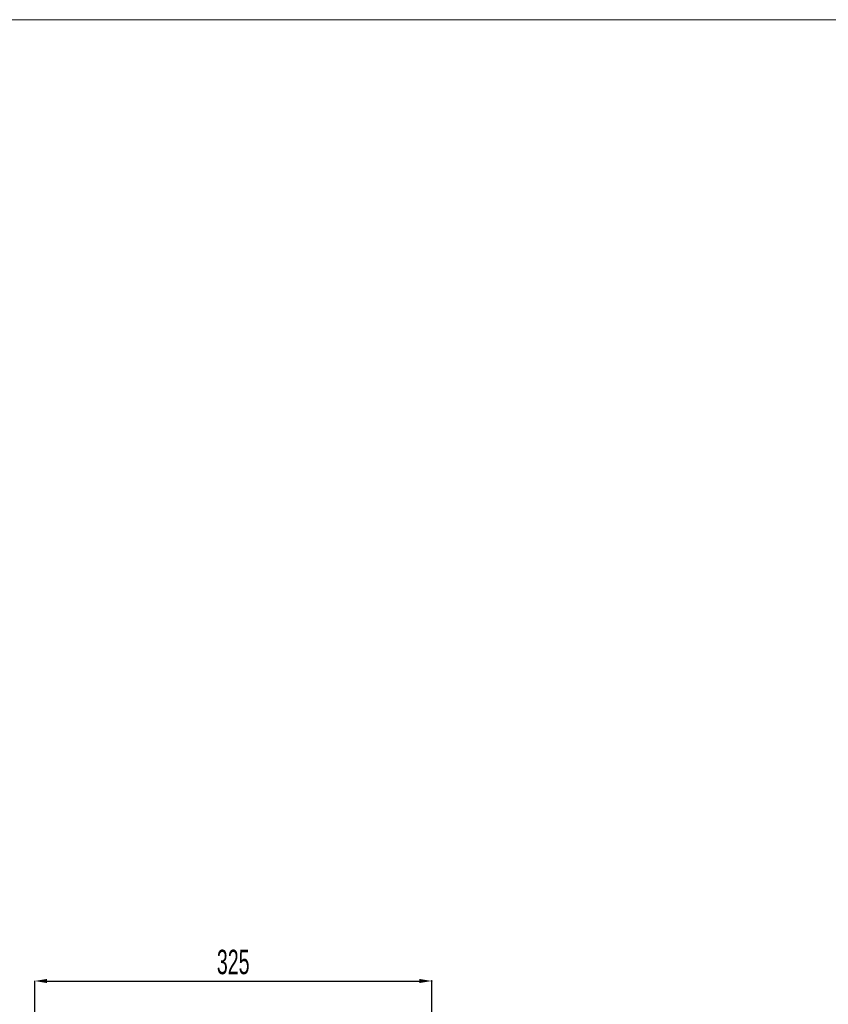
# Model space of a CAD drawing. Header units: millimetres. Extents: x -473 to 23648, y -382 to 1866.
# Tile 334 of 434: x 14925 to 15587, y 894 to 1701. Entities that reach past the tile are written whole.
import ezdxf

# ---------------------------------------------------------------- set-up
doc = ezdxf.new("R2010")
doc.units = ezdxf.units.MM
doc.header["$LTSCALE"] = 80
doc.header["$PDMODE"] = 3
doc.header["$PDSIZE"] = 0.3
doc.layers.get('0').update_dxf_attribs({"linetype": 'CONTINUOUS'})
doc.styles.get("Standard").update_dxf_attribs({"font": 'technic_.ttf', "width": 0.7})
doc.dimstyles.get("Standard").update_dxf_attribs({"dimtxt": 3, "dimasz": 3, "dimexe": 0.18, "dimexo": 0.0625, "dimgap": 0.09, "dimtad": 1, "dimdsep": 46, "dimtxsty": 'Standard', "dimcen": 0.09, "dimadec": 0, "dimazin": 0, "dimtol": 1, "dimtp": 0.01, "dimtm": 0.01, "dimtfac": 1, "dimtofl": 0, "dimtmove": 0, "dimatfit": 3, "dimfxl": 1, "dimtolj": 1, "dimarcsym": 0})

# ---------------------------------------------------------------- blocks, each defined once
blk = doc.blocks.new('*D108')
at = {"color": 0, "lineweight": -2, "transparency": 16777216}
for p, q in [((14937.45, 871.11), (14937.45, 913.58)), ((14947.45, 913.4), (15252.45, 913.4)), ((15262.45, 843.11), (15262.45, 913.58))]:
    blk.add_line(p, q, dxfattribs=at)
at = {"color": 0, "lineweight": 0, "transparency": 16777216}
for p in [(15262.45, 913.4), (14937.45, 871.05), (15262.45, 843.05)]:
    blk.add_point(p, dxfattribs=at)
for points in [[(14947.45, 915.07), (14947.45, 911.74), (14937.45, 913.4)], [(15252.45, 915.07), (15252.45, 911.74), (15262.45, 913.4)]]:
    blk.add_solid(points, dxfattribs=at)
at = {"color": 0, "lineweight": 0, "transparency": 16777216, "insert": (15099.95, 928.85), "char_height": 20, "attachment_point": 5}
blk.add_mtext('\\A1;325', dxfattribs=at)

msp = doc.modelspace()

# ---------------------------------------------------------------- linework, layer by layer
at = {"lineweight": 0}
msp.add_lwpolyline([(13932.96, 1700.539), (18649.282, 1700.539), (18649.282, -382.445), (13932.96, -382.445)], close=True, dxfattribs=at)

# ---------------------------------------------------------------- dimensions: what is measured, and where the dimension line sits
at = {"color": 3, "lineweight": 0}
dim = msp.add_linear_dim(base=(15262.449, 913.402), p1=(14937.449, 871.05), p2=(15262.449, 843.05), dimstyle='Standard', override={"dimtxt": 20, "dimasz": 10, "dimgap": 5, "dimtol": 0}, dxfattribs=at)
dim.commit()
dim.dimension.update_dxf_attribs({"geometry": '*D108', "text_midpoint": (15099.949, 928.855)})

doc.saveas('drawing.dxf')
